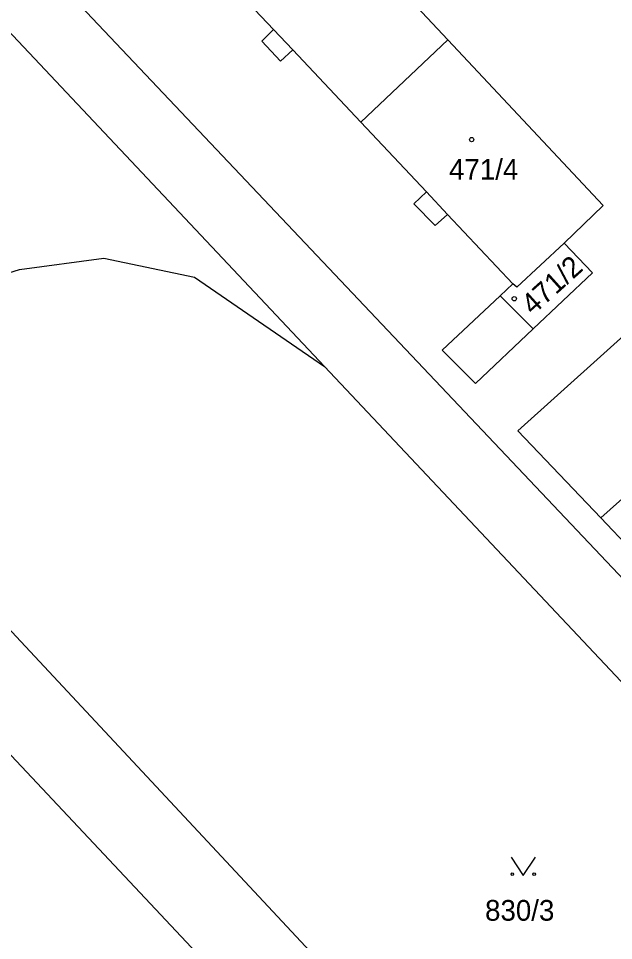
# Model space of a CAD drawing. Extents: x -735249 to -729401, y -1124843 to -1121828.
# Drawn here: x -733489.3 to -733440.4, y -1124132.9 to -1124057.2 of the extents above; entities that cross this region are included whole.
import ezdxf

# ---------------------------------------------------------------- set-up
doc = ezdxf.new("R2010")
doc.units = 0
for name, color, linetype in [('Vrstva 1', 7, 'Continuous'), ('Vrstva 18', 7, 'Continuous'), ('Vrstva 19', 7, 'Continuous'), ('Vrstva 25', 7, 'Continuous'), ('Vrstva 4', 7, 'Continuous')]:
    doc.layers.add(name, color=color, linetype=linetype)

msp = doc.modelspace()

# ---------------------------------------------------------------- linework, layer by layer
at = {"layer": 'Vrstva 1'}
for points in [[(-733386.66, -1124159.2), (-733494.91, -1124044.89)], [(-733454.04, -1124058.98), (-733466.79, -1124045.37)], [(-733497.71, -1124050.17), (-733464.16, -1124085.8)], [(-733473.97, -1124052.18), (-733468.35, -1124058.14)], [(-733468.35, -1124058.14), (-733469.31, -1124059.08)], [(-733469.31, -1124059.08), (-733467.79, -1124060.74)], [(-733454.04, -1124058.98), (-733461.18, -1124065.73)], [(-733441.29, -1124072.57), (-733454.04, -1124058.98)], [(-733467.79, -1124060.74), (-733466.77, -1124059.79)], [(-733466.77, -1124059.79), (-733461.18, -1124065.73)], [(-733461.18, -1124065.73), (-733455.8, -1124071.45)], [(-733424.14, -1124069.34), (-733448.29, -1124091.06)], [(-733455.8, -1124071.45), (-733456.85, -1124072.44)], [(-733456.85, -1124072.44), (-733455.09, -1124074.22)], [(-733444.49, -1124075.67), (-733441.29, -1124072.57)], [(-733455.09, -1124074.22), (-733454.08, -1124073.3)], [(-733454.08, -1124073.3), (-733448.72, -1124079)], [(-733448.38, -1124079.27), (-733444.49, -1124075.67)], [(-733444.49, -1124075.67), (-733442.17, -1124078.1)], [(-733489.22, -1124077.82), (-733482.3, -1124076.89)], [(-733482.3, -1124076.89), (-733474.85, -1124078.47)], [(-733499.59, -1124081.06), (-733489.22, -1124077.82)], [(-733442.17, -1124078.1), (-733447.05, -1124082.71)], [(-733474.85, -1124078.47), (-733470.47, -1124081.47)], [(-733449.75, -1124079.98), (-733448.72, -1124079)], [(-733448.38, -1124079.27), (-733448.72, -1124079)], [(-733454.52, -1124084.44), (-733449.75, -1124079.98)], [(-733470.47, -1124081.47), (-733464.16, -1124085.8)], [(-733447.05, -1124082.71), (-733451.78, -1124087.18)], [(-733451.78, -1124087.18), (-733454.52, -1124084.44)], [(-733464.16, -1124085.8), (-733387.2, -1124167.51)], [(-733448.29, -1124091.06), (-733441.49, -1124098.22)], [(-733504.81, -1124091.57), (-733412.16, -1124190.8)], [(-733441.49, -1124098.22), (-733435.64, -1124092.99)], [(-733436.51, -1124103.46), (-733441.49, -1124098.22)], [(-733493.74, -1124113.68), (-733452.69, -1124157.34)]]:
    msp.add_lwpolyline(points, dxfattribs=at)
at = {"layer": 'Vrstva 25'}
msp.add_lwpolyline([(-733448.86, -1124126.06), (-733447.86, -1124127.56), (-733446.86, -1124126.06)], dxfattribs=at)
for centre, radius in [((-733452.09, -1124067.16), 0.175), ((-733448.59, -1124080.23), 0.175), ((-733448.76, -1124127.46), 0.1), ((-733446.96, -1124127.46), 0.1)]:
    msp.add_circle(centre, radius, dxfattribs=at)
at = {"layer": 'Vrstva 4'}
for points in [[(-733468.35, -1124058.14), (-733466.77, -1124059.79)], [(-733455.8, -1124071.45), (-733454.08, -1124073.3)], [(-733449.75, -1124079.98), (-733447.05, -1124082.71)]]:
    msp.add_lwpolyline(points, dxfattribs=at)

# ---------------------------------------------------------------- texts
at = {"layer": 'Vrstva 18'}
msp.add_text('830/3', height=1.7, dxfattribs=at).set_placement((-733450.99, -1124131.28))
at = {"layer": 'Vrstva 19'}
msp.add_text('471/4', height=1.7, dxfattribs=at).set_placement((-733453.95, -1124070.46))
msp.add_text('471/2', height=1.7, rotation=42.00033, dxfattribs=at).set_placement((-733447.066, -1124081.628))

doc.saveas('drawing.dxf')
